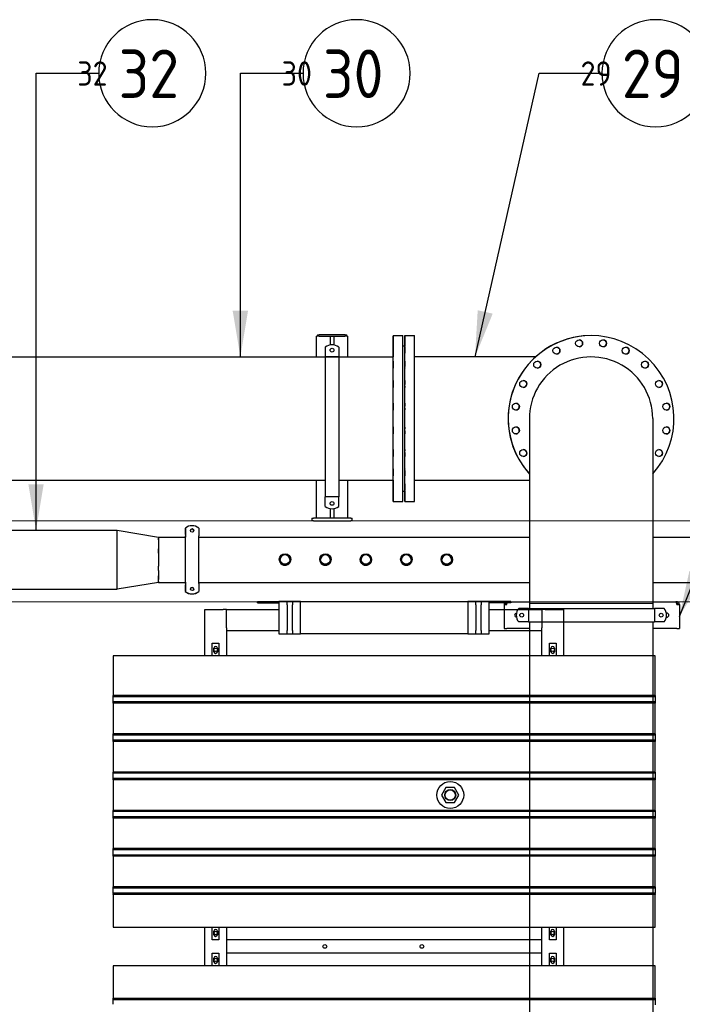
# Model space of a CAD drawing. Extents: x -89225 to 110569, y 13360 to 87647.
# Tile 375 of 478: x 47432 to 49889, y 82445 to 86097. Entities that reach past the tile are written whole.
import ezdxf

# ---------------------------------------------------------------- set-up
doc = ezdxf.new("R2010")
doc.units = 0
for name, color, linetype in [('Beluchtingstank', 253, 'Continuous'), ('Iv-Lines 035', 4, 'Continuous'), ('Iv-Lines 035 @ 100', 4, 'Continuous'), ('Iv-Lines 035 @ 50', 4, 'Continuous')]:
    doc.layers.add(name, color=color, linetype=linetype)
doc.styles.add('ISO', font='ISO.SHX')

# ---------------------------------------------------------------- blocks, each defined once
blk = doc.blocks.new('Leidingwerk beluchtingsinstallatie')
for p, q in [((1295854.3, -919387.4), (1295854.3, -919310.4)), ((1295864.3, -919310.4), (1295854.3, -919310.4)), ((1295857.3, -919305.4), (1295863.3, -919305.4)), ((1295857.3, -919305.4), (1295857.3, -919310.4)), ((1295960.3, -919305.4), (1295863.3, -919305.4)), ((1295864.3, -919310.4), (1295904.3, -919310.4)), ((1295904.3, -919310.4), (1295904.3, -919343)), ((1295904.3, -919310.4), (1295919.3, -919310.4)), ((1295919.3, -919310.4), (1295959.3, -919310.4)), ((1295919.3, -919343.1), (1295919.3, -919310.4)), ((1295969.3, -919310.4), (1295959.3, -919310.4)), ((1295960.3, -919305.4), (1295966.3, -919305.4)), ((1295966.3, -919310.4), (1295966.3, -919305.4)), ((1295969.3, -919310.4), (1295969.3, -919387.4)), ((1296138.2, -919308.5), (1296174.2, -919308.5)), ((1296181.2, -919308.5), (1296217.2, -919308.5)), ((1296872.2, -919308.5), (1296872.2, -919308.5)), ((1296872.2, -919308.5), (1296872.2, -919308.5)), ((1296174.2, -919346), (1296181.2, -919346)), ((1295886.5, -919351.1), (1295886.5, -919379.4)), ((1295886.5, -919379.4), (1295886.5, -919387.4)), ((1295936.5, -919351.2), (1295936.5, -919379.4)), ((1295936.5, -919379.4), (1295936.5, -919387.4)), ((1293711.3, -919387.4), (1296138.2, -919387.4)), ((1295886.5, -919387.4), (1295886.5, -919905.9)), ((1295936.5, -919387.4), (1295886.5, -919387.4)), ((1295936.5, -919387.4), (1295936.5, -919905.9)), ((1296666.5, -919387.4), (1296217.2, -919387.4)), ((1294646.7, -919844.6), (1295886.5, -919844.6)), ((1295854.3, -919985.4), (1295854.3, -919844.6)), ((1295936.5, -919844.6), (1296138.2, -919844.6)), ((1295969.3, -919844.6), (1295969.3, -919985.4)), ((1296217.2, -919844.6), (1296643.7, -919844.6)), ((1296174.2, -919886), (1296181.2, -919886)), ((1295936.5, -919905.9), (1295886.5, -919905.9)), ((1295886.5, -919913.9), (1295886.5, -919905.9)), ((1295886.5, -919942.1), (1295886.5, -919913.9)), ((1295936.5, -919913.9), (1295936.5, -919905.9)), ((1295936.5, -919942.1), (1295936.5, -919913.9)), ((1296138.2, -919923.5), (1296174.2, -919923.5)), ((1296181.2, -919923.5), (1296217.2, -919923.5)), ((1295904.3, -919950.2), (1295904.3, -919985.4)), ((1295919.3, -919985.4), (1295919.3, -919950.1)), ((1295836.8, -919985.4), (1295836.8, -919995.4)), ((1295836.8, -919985.4), (1295842.8, -919985.4)), ((1295842.8, -919995.4), (1295836.8, -919995.4)), ((1295980.8, -919985.4), (1295842.8, -919985.4)), ((1295842.8, -919995.4), (1295980.8, -919995.4)), ((1295980.8, -919985.4), (1295986.8, -919985.4)), ((1295986.8, -919995.4), (1295980.8, -919995.4)), ((1295986.8, -919995.4), (1295986.8, -919985.4)), ((1294646.7, -920030.4), (1295115.2, -920030.4)), ((1295115.2, -920030.4), (1295267.6, -920055.9)), ((1295367.6, -920022.3), (1295367.6, -920046.7)), ((1295367.6, -920046.8), (1295367.6, -920022.3)), ((1295367.6, -920022.3), (1295367.6, -920022.3)), ((1295417.6, -920022.3), (1295417.6, -920046.7)), ((1295267.6, -920055.9), (1295367.6, -920055.9)), ((1295417.6, -920055.9), (1296643.7, -920055.9)), ((1297100.9, -920055.9), (1299095.2, -920055.9)), ((1295716.1, -920138.1), (1295716, -920138.3)), ((1295716, -920138.3), (1295716, -920138.5)), ((1295758.4, -920139.3), (1295758.4, -920139.4)), ((1295758.4, -920139.4), (1295758.4, -920139.6)), ((1295866.1, -920138.1), (1295866, -920138.3)), ((1295866, -920138.3), (1295866, -920138.5)), ((1295908.4, -920139.3), (1295908.4, -920139.4)), ((1295908.4, -920139.4), (1295908.4, -920139.6)), ((1296016.1, -920138.1), (1296016, -920138.3)), ((1296016, -920138.3), (1296016, -920138.5)), ((1296058.4, -920139.3), (1296058.4, -920139.4)), ((1296058.4, -920139.4), (1296058.4, -920139.6)), ((1296166.1, -920138.1), (1296166, -920138.3)), ((1296166, -920138.3), (1296166, -920138.5)), ((1296208.4, -920139.3), (1296208.4, -920139.4)), ((1296208.4, -920139.4), (1296208.4, -920139.6)), ((1296316.1, -920138.1), (1296316, -920138.3)), ((1296316, -920138.3), (1296316, -920138.5)), ((1296358.4, -920139.3), (1296358.4, -920139.4)), ((1296358.4, -920139.4), (1296358.4, -920139.6)), ((1295267.6, -920224.2), (1295115.2, -920249.5)), ((1295267.6, -920224.2), (1295367.6, -920224.2)), ((1295417.6, -920224.2), (1296643.7, -920224.2)), ((1297100.9, -920224.2), (1299095.2, -920224.2)), ((1293959.2, -920249.5), (1295115.2, -920249.5)), ((1295367.6, -920257.8), (1295367.6, -920233.4)), ((1295367.6, -920233.4), (1295367.6, -920257.8)), ((1295367.6, -920257.8), (1295367.6, -920257.8)), ((1295417.6, -920233.4), (1295417.6, -920257.8)), ((1295417.6, -920257.8), (1295417.6, -920257.8)), ((1296563.1, -920295.4), (1296559.6, -920295.4)), ((1296559.6, -920300.4), (1296559.6, -920295.4)), ((1296563.1, -920295.4), (1296643.7, -920295.4)), ((1297100.9, -920295.4), (1297186.1, -920295.4)), ((1297189.6, -920295.4), (1297186.1, -920295.4)), ((1297189.6, -920300.4), (1297189.6, -920295.4)), ((1296549.6, -920305.4), (1296559.6, -920305.4)), ((1296549.6, -920305.4), (1296549.6, -920395.4)), ((1296559.6, -920300.4), (1296560.8, -920300.4)), ((1296632, -920320.4), (1296603.7, -920320.4)), ((1296640, -920320.4), (1296632, -920320.4)), ((1296640, -920320.4), (1296640, -920370.4)), ((1296640, -920320.4), (1297107, -920320.4)), ((1297100.9, -920301.8), (1296643.7, -920301.8)), ((1297100.9, -920301.8), (1296643.7, -920301.8)), ((1296643.7, -920301.8), (1296643.7, -920320.4)), ((1297100.9, -920301.8), (1297100.9, -920320.4)), ((1297107, -920320.4), (1297107, -920370.4)), ((1297115, -920320.4), (1297107, -920320.4)), ((1297143.2, -920320.4), (1297115, -920320.4)), ((1297189.6, -920300.4), (1297188.4, -920300.4)), ((1297189.6, -920305.4), (1297199.6, -920305.4)), ((1297199.6, -920305.4), (1297199.6, -920395.4)), ((1296632, -920370.4), (1296603.7, -920370.4)), ((1296640, -920370.4), (1296632, -920370.4)), ((1296640, -920370.4), (1297107, -920370.4)), ((1296643.7, -920370.4), (1296643.7, -926301.8)), ((1297100.9, -920370.4), (1297100.9, -926301.8)), ((1297115, -920370.4), (1297107, -920370.4)), ((1297143.2, -920370.4), (1297115, -920370.4)), ((1297151.3, -920337.9), (1297153.1, -920337.9)), ((1297153.1, -920352.9), (1297151.3, -920352.9)), ((1296549.6, -920395.4), (1296559.6, -920395.4)), ((1296643.7, -920395.4), (1296559.6, -920395.4)), ((1297189.6, -920395.4), (1297100.9, -920395.4)), ((1297189.6, -920395.4), (1297199.6, -920395.4))]:
    blk.add_line(p, q)
for centre, radius in [((1296828, -919337), 13), ((1296916.4, -919337), 13), ((1295911.5, -919362.4), 7), ((1296743.9, -919364.3), 13), ((1297000.4, -919364.3), 13), ((1296672.4, -919416.2), 13), ((1297071.9, -919416.2), 13), ((1296620.5, -919487.7), 13), ((1297123.9, -919487.7), 13), ((1296593.2, -919571.8), 13), ((1297151.2, -919571.8), 13), ((1296593.2, -919660.2), 13), ((1297151.2, -919660.2), 13), ((1296620.5, -919744.2), 13), ((1297123.9, -919744.2), 13), ((1295911.5, -919930.9), 7), ((1296615, -920345.4), 7), ((1297132, -920345.4), 7)]:
    blk.add_circle(centre, radius)
for centre, radius, start, end in [((1296872.2, -919616), 307.5, 90, 222.0032), ((1296872.2, -919616), 307.5, 318.0475, 222.0013), ((1296872.2, -919616), 307.5, 90, 222.0055), ((1296872.2, -919616), 307.5, 89.9998, 222.0036), ((1295911.5, -919382.4), 40, 51.3131, 128.6775), ((1296828, -919337), 13, 270.0152, 89.9848), ((1296828, -919337), 13, 270.0332, 89.9668), ((1296828, -919337), 13, 270.0181, 89.9819), ((1296916.4, -919337), 13, 270.0152, 89.9848), ((1296916.4, -919337), 13, 270.0332, 89.9668), ((1296916.4, -919337), 13, 270.0181, 89.9819), ((1296743.9, -919364.3), 13, 270.0152, 89.9848), ((1296743.9, -919364.3), 13, 270.0332, 89.9668), ((1296743.9, -919364.3), 13, 270.0181, 89.9819), ((1297000.4, -919364.3), 13, 270.0152, 89.9848), ((1297000.4, -919364.3), 13, 270.0332, 89.9668), ((1297000.4, -919364.3), 13, 270.0181, 89.9819), ((1296872.2, -919616.1), 228.6, 0.0914, 180.3933), ((1296672.4, -919416.2), 13, 270.0152, 89.9848), ((1296672.4, -919416.2), 13, 270.0332, 89.9668), ((1296672.4, -919416.2), 13, 270.0181, 89.9819), ((1297071.9, -919416.2), 13, 270.0152, 89.9848), ((1297071.9, -919416.2), 13, 270.0332, 89.9668), ((1297071.9, -919416.2), 13, 270.0181, 89.9819), ((1296620.5, -919487.7), 13, 270.0152, 89.9848), ((1296620.4, -919487.7), 13, 270.0332, 89.9668), ((1296620.5, -919487.7), 13, 270.0181, 89.9819), ((1297123.9, -919487.7), 13, 270.0152, 89.9848), ((1297123.9, -919487.7), 13, 270.0332, 89.9668), ((1297123.9, -919487.7), 13, 270.0181, 89.9819), ((1296593.1, -919571.8), 13, 270.0152, 89.9848), ((1296593.1, -919571.8), 13, 270.0332, 89.9668), ((1296593.1, -919571.8), 13, 270.0181, 89.9819), ((1297151.2, -919571.8), 13, 270.0152, 89.9848), ((1297151.2, -919571.8), 13, 270.0332, 89.9668), ((1297151.2, -919571.8), 13, 270.0181, 89.9819), ((1296593.1, -919660.2), 13, 270.0152, 89.9848), ((1296593.1, -919660.2), 13, 270.0332, 89.9668), ((1296593.1, -919660.2), 13, 270.0181, 89.9819), ((1297151.2, -919660.2), 13, 270.0152, 89.9848), ((1297151.2, -919660.2), 13, 270.0332, 89.9668), ((1297151.2, -919660.2), 13, 270.0181, 89.9819), ((1296620.5, -919744.2), 13, 270.0152, 89.9848), ((1296620.4, -919744.2), 13, 270.0332, 89.9668), ((1296620.5, -919744.2), 13, 270.0181, 89.9819), ((1297123.9, -919744.2), 13, 270.0152, 89.9848), ((1297123.9, -919744.2), 13, 270.0332, 89.9668), ((1297123.9, -919744.2), 13, 270.0181, 89.9819), ((1295911.5, -919910.9), 40, 231.3178, 308.6822), ((1296635, -920345.4), 40, 141.3178, 218.6822), ((1297112, -920345.4), 40, 321.3178, 38.6822), ((1296596.1, -920345.4), 7.5, 93.2371, 266.7629), ((1297153.1, -920345.4), 7.5, 270, 90)]:
    blk.add_arc(centre, radius, start, end)
for centre, major_axis, ratio, start_param, end_param in [((1296138.2, -919616), (0, -307.5), 0.000191, 5.55055, 10.157413), ((1296174.2, -919616), (0, -307.5), 0.000191, 0.000009, 3.141602), ((1296181.2, -919616), (0, -307.5), 0.000191, 5.784159, 9.923805), ((1296217.2, -919616), (0, -307.5), 0.000191, 0, 3.141593), ((1296181.2, -919337), (0, 13), 0.000191, 3.945361, 8.621004), ((1296181.2, -919337), (0, -13), 0.000191, 0.114776, 5.85425), ((1296181.2, -919616), (0, -270), 0.000191, 6.283185, 9.424778), ((1296181.2, -919364.3), (0, -13), 0.000191, 6.083802, 11.823276), ((1296181.2, -919416.2), (0, -13), 0.000191, 5.769643, 11.509117), ((1296181.2, -919487.7), (0, -13), 0.000191, 5.455483, 11.194958), ((1296181.2, -919571.8), (0, -13), 0.000191, 5.141324, 10.880798), ((1296181.2, -919660.2), (0, -13), 0.000191, 4.827165, 10.566639), ((1296181.2, -919744.2), (0, -13), 0.000191, 4.513006, 10.25248), ((1296181.2, -919815.7), (0, -13), 0.000191, 4.198845, 9.938318), ((1296181.2, -919867.7), (0, -13), 0.000191, 3.884684, 9.624157), ((1296181.2, -919895), (0, -13), 0.000191, 3.570523, 9.309997), ((1296181.2, -919895), (0, -13), 0.000191, 3.945361, 8.621004), ((1295115.2, -920139.9), (0, -109.5), 0.000191, 0.006997, 3.141593), ((1295392.6, -920053.5), (40, -1.1), 0.999976, 0.922953, 2.273216), ((1295392.6, -920031.6), (6, -0.15), 0.999976, 0, 3.13576), ((1295267.6, -920140.1), (0, 84.1), 0.000191, 5.790508, 6.004458), ((1295367.6, -920046.7), (0, -5), 0.000191, 4.719386, 6.157022), ((1295367.6, -920046.7), (0, -10), 0.000191, 4.719386, 6.157022), ((1295367.6, -920140.1), (0, 89.2), 0.000191, 3.281749, 6.157022), ((1295367.6, -920140.1), (0, -84.2), 0.000191, 0.140157, 3.015429), ((1295417.6, -920046.7), (0, -5), 0.000191, 4.719386, 6.157022), ((1295417.6, -920140.1), (0, 89.2), 0.000191, 3.281749, 6.157022), ((1295267.6, -920140.1), (0, 84.1), 0.000191, 5.00511, 5.21906), ((1295737.2, -920138.9), (-21.2, 0.6), 0.999976, 0, 3.141593), ((1295737.2, -920139), (-21.2, 0.6), 0.999976, 0, 3.141593), ((1295737.2, -920138.9), (-21.2, 0.6), 0.999976, 6.273344, 9.43462), ((1295737.2, -920139), (18, -0.5), 0.999976, 0.009722, 3.131871), ((1295887.2, -920138.9), (-21.2, 0.6), 0.999976, 0, 3.141593), ((1295887.2, -920139), (-21.2, 0.6), 0.999976, 0, 3.141593), ((1295887.2, -920138.9), (-21.2, 0.6), 0.999976, 6.273344, 9.43462), ((1295887.2, -920139), (18, -0.5), 0.999976, 0.009722, 3.131871), ((1296037.2, -920139), (-21.2, 0.6), 0.999976, 0, 3.141593), ((1296037.2, -920138.9), (-21.2, 0.6), 0.999976, 6.273344, 9.43462), ((1296037.2, -920138.9), (-21.2, 0.6), 0.999976, 0, 3.141593), ((1296037.2, -920139), (18, -0.5), 0.999976, 0.009722, 3.131871), ((1296187.2, -920138.9), (-21.2, 0.6), 0.999976, 0, 3.141593), ((1296187.2, -920139), (-21.2, 0.6), 0.999976, 0, 3.141593), ((1296187.2, -920138.9), (-21.2, 0.6), 0.999976, 6.273344, 9.43462), ((1296187.2, -920139), (18, -0.5), 0.999976, 0.009722, 3.131871), ((1296337.2, -920138.9), (-21.2, 0.6), 0.999976, 0, 3.141593), ((1296337.2, -920139), (-21.2, 0.6), 0.999976, 0, 3.141593), ((1296337.2, -920138.9), (-21.2, 0.6), 0.999976, 6.273344, 9.43462), ((1296337.2, -920139), (18, -0.5), 0.999976, 0.009722, 3.131871), ((1295267.6, -920140.1), (0, 84.1), 0.000191, 4.219711, 4.433661), ((1295267.6, -920140.1), (0, -84.1), 0.000191, 0.000023, 0.792395), ((1295367.6, -920233.3), (0, 10), 0.000191, 0.140157, 1.577793), ((1295115.2, -920139.9), (0, -109.5), 0.000191, 0, 0.000023), ((1295367.6, -920233.3), (0, 5), 0.000191, 0.140157, 1.577793), ((1295392.6, -920226.6), (-40, 1.1), 0.999976, 0.922953, 2.273216), ((1295392.6, -920226.5), (-40, 1.1), 0.999976, 0.922953, 2.273216), ((1295392.6, -920248.6), (6, -0.15), 0.999976, 0, 3.13576), ((1295417.6, -920233.3), (0, 5), 0.000191, 0.140157, 1.577793)]:
    blk.add_ellipse(centre, major_axis=major_axis, ratio=ratio, start_param=start_param, end_param=end_param)
for centre, major_axis, ratio in [((1296138.2, -919337), (0, -13), 0.000191), ((1296138.2, -919337), (0, -13), 0.000191), ((1296138.2, -919364.3), (0, -13), 0.000191), ((1296138.2, -919364.3), (0, -13), 0.000191), ((1296138.2, -919416.2), (0, -13), 0.000191), ((1296138.2, -919487.7), (0, -13), 0.000191), ((1296138.2, -919571.8), (0, -13), 0.000191), ((1296138.2, -919660.2), (0, -13), 0.000191), ((1296138.2, -919744.2), (0, -13), 0.000191), ((1296138.2, -919815.7), (0, -13), 0.000191), ((1296138.2, -919867.7), (0, -13), 0.000191), ((1296138.2, -919867.7), (0, -13), 0.000191), ((1296138.2, -919895), (0, -13), 0.000191), ((1296138.2, -919895), (0, -13), 0.000191), ((1295392.6, -920031.5), (-6, 0), 0.999976), ((1295737.2, -920138.7), (-21.2, 0.6), 0.999976), ((1295737.2, -920138.7), (-18, 0.5), 0.999976), ((1295887.2, -920138.7), (-21.2, 0.6), 0.999976), ((1295887.2, -920138.7), (-18, 0.5), 0.999976), ((1296037.2, -920138.7), (-21.2, 0.6), 0.999976), ((1296037.2, -920138.7), (-18, 0.5), 0.999976), ((1296187.2, -920138.7), (-21.2, 0.6), 0.999976), ((1296187.2, -920138.7), (-18, 0.5), 0.999976), ((1296337.2, -920138.7), (-21.2, 0.6), 0.999976), ((1296337.2, -920138.7), (-18, 0.5), 0.999976), ((1295392.6, -920248.5), (-6, 0), 0.999976)]:
    blk.add_ellipse(centre, major_axis=major_axis, ratio=ratio)
for points, knots in [([(1296643.6, -919617.6), (1296643.6, -919617.8), (1296643.6, -919618.7), (1296643.6, -919621.3), (1296643.6, -919623.4), (1296643.6, -919628.8), (1296643.6, -919632.1), (1296643.6, -919639.9), (1296643.6, -919644.3), (1296643.6, -919654.3), (1296643.6, -919659.7), (1296643.6, -919672.4), (1296643.6, -919679.7), (1296643.6, -919695.7), (1296643.6, -919704.4), (1296643.6, -919722.9), (1296643.6, -919732.8), (1296643.6, -919753.7), (1296643.6, -919764.6), (1296643.7, -919787.5), (1296643.7, -919799.5), (1296643.7, -919824.6), (1296643.7, -919837.7), (1296643.7, -919865), (1296643.7, -919879.1), (1296643.7, -919907.9), (1296643.7, -919922.7), (1296643.7, -919952.9), (1296643.7, -919968.4), (1296643.7, -920000.2), (1296643.7, -920016.6), (1296643.7, -920049.8), (1296643.7, -920066.7), (1296643.7, -920100.8), (1296643.7, -920117.9), (1296643.7, -920148.8), (1296643.7, -920162.4), (1296643.7, -920190), (1296643.7, -920203.9), (1296643.7, -920231.8), (1296643.7, -920245.8), (1296643.7, -920273.8), (1296643.7, -920287.8), (1296643.7, -920301.8)], [1.616078, 1.616078, 1.616078, 1.616078, 1.670358, 1.670358, 1.740861, 1.740861, 1.812084, 1.812084, 1.883291, 1.883291, 1.953765, 1.953765, 2.031818, 2.031818, 2.110847, 2.110847, 2.189874, 2.189874, 2.267924, 2.267924, 2.345977, 2.345977, 2.425004, 2.425004, 2.504032, 2.504032, 2.582083, 2.582083, 2.660136, 2.660136, 2.739163, 2.739163, 2.81819, 2.81819, 2.896242, 2.896242, 2.957348, 2.957348, 3.018918, 3.018918, 3.080487, 3.080487, 3.141593, 3.141593, 3.141593, 3.141593]), ([(1297100.8, -919615.7), (1297100.8, -919619.1), (1297100.8, -919624.7), (1297100.8, -919639.5), (1297100.8, -919644.4), (1297100.8, -919655.6), (1297100.8, -919661.9), (1297100.8, -919675.8), (1297100.8, -919683.5), (1297100.8, -919699.9), (1297100.8, -919708.7), (1297100.8, -919727.4), (1297100.8, -919737.4), (1297100.8, -919758.6), (1297100.8, -919769.8), (1297100.9, -919793.3), (1297100.9, -919805.7), (1297100.9, -919831.1), (1297100.9, -919844.3), (1297100.9, -919871.5), (1297100.9, -919885.6), (1297100.9, -919914.7), (1297100.9, -919929.7), (1297100.9, -919960.6), (1297100.9, -919976.4), (1297100.9, -920008.5), (1297100.9, -920024.7), (1297100.9, -920057.7), (1297100.9, -920074.5), (1297100.9, -920108.7), (1297100.9, -920126.1), (1297100.9, -920161.2), (1297100.9, -920179), (1297100.9, -920214.5), (1297100.9, -920232.2), (1297100.9, -920267.2), (1297100.9, -920284.5), (1297100.9, -920301.8)], [1.615951, 1.615951, 1.615951, 1.615951, 1.809397, 1.809397, 1.887447, 1.887447, 1.96647, 1.96647, 2.045498, 2.045498, 2.123556, 2.123556, 2.201608, 2.201608, 2.280634, 2.280634, 2.359662, 2.359662, 2.437716, 2.437716, 2.515768, 2.515768, 2.594795, 2.594795, 2.673822, 2.673822, 2.751875, 2.751875, 2.829927, 2.829927, 2.908954, 2.908954, 2.987982, 2.987982, 3.066034, 3.066034, 3.141593, 3.141593, 3.141593, 3.141593]), ([(1295115.2, -920139.1), (1295115.2, -920126.6), (1295115.2, -920114), (1295115.2, -920102.2), (1295115.2, -920093.6), (1295115.2, -920085.3), (1295115.2, -920077.8), (1295115.2, -920072.1), (1295115.2, -920066.8), (1295115.2, -920061.9), (1295115.2, -920054.6), (1295115.2, -920048.4), (1295115.2, -920043.5), (1295115.2, -920038.7), (1295115.2, -920035.1), (1295115.2, -920032.9), (1295115.2, -920031.2), (1295115.2, -920030.3), (1295115.2, -920030.4), (1295115.2, -920030.4), (1295115.2, -920031.4), (1295115.2, -920033.1)], [-34.512893, -34.512893, -34.512893, -34.512893, -30.739256, -30.739256, -30.739256, -27.970219, -27.970219, -27.970219, -25.890615, -25.890615, -25.890615, -22.77179, -22.77179, -22.77179, -19.693565, -19.693565, -19.693565, -17.256447, -17.256447, -17.256447, -14.855495, -14.855495, -14.855495, -14.855495]), ([(1295267.6, -920055.9), (1295267.6, -920055.9), (1295267.6, -920057.9), (1295267.6, -920061.7), (1295267.6, -920064.5), (1295267.6, -920068.1), (1295267.6, -920072.5), (1295267.6, -920074.8), (1295267.6, -920077.4), (1295267.6, -920080.2), (1295267.6, -920086.8), (1295267.6, -920094.5), (1295267.6, -920103), (1295267.6, -920112), (1295267.6, -920121.9), (1295267.6, -920132), (1295267.6, -920134.5), (1295267.6, -920137), (1295267.6, -920139.5)], [-13.19583, -13.19583, -13.19583, -13.19583, -10.04405, -10.04405, -10.04405, -7.811643, -7.811643, -7.811643, -6.622955, -6.622955, -6.622955, -3.786299, -3.786299, -3.786299, -0.756669, -0.756669, -0.756669, -0.000001, -0.000001, -0.000001, -0.000001]), ([(1295115.2, -920170), (1295115.2, -920163.8), (1295115.2, -920157.5), (1295115.2, -920151.1), (1295115.2, -920147.1), (1295115.2, -920143.1), (1295115.2, -920139.1)], [-3.133194, -3.133194, -3.133194, -3.133194, -1.197554, -1.197554, -1.197554, -0.000001, -0.000001, -0.000001, -0.000001]), ([(1295267.6, -920179.9), (1295267.6, -920184.8), (1295267.6, -920189.4), (1295267.6, -920193.7), (1295267.6, -920195.6), (1295267.6, -920197.4), (1295267.6, -920199.2), (1295267.6, -920204.9), (1295267.6, -920209.8), (1295267.6, -920213.7)], [-22.300285, -22.300285, -22.300285, -22.300285, -20.626758, -20.626758, -20.626758, -19.887131, -19.887131, -19.887131, -17.473709, -17.473709, -17.473709, -17.473709]), ([(1295115.2, -920235.7), (1295115.2, -920234.4), (1295115.2, -920233.1), (1295115.2, -920231.7), (1295115.2, -920227.4), (1295115.2, -920222.4), (1295115.2, -920216.8), (1295115.2, -920209.4), (1295115.2, -920200.9), (1295115.2, -920191.7)], [-11.76426, -11.76426, -11.76426, -11.76426, -10.986652, -10.986652, -10.986652, -8.622278, -8.622278, -8.622278, -5.480646, -5.480646, -5.480646, -5.480646]), ([(1295267.6, -920220.6), (1295267.6, -920221.4), (1295267.6, -920222), (1295267.6, -920222.5), (1295267.6, -920223.6), (1295267.6, -920224.2), (1295267.6, -920224.2), (1295267.6, -920224.2), (1295267.6, -920224.2), (1295267.6, -920224.2)], [-15.668636, -15.668636, -15.668636, -15.668636, -14.930308, -14.930308, -14.930308, -13.255044, -13.255044, -13.255044, -13.196367, -13.196367, -13.196367, -13.196367]), ([(1295115.2, -920249.5), (1295115.2, -920249.5), (1295115.2, -920249.5), (1295115.2, -920249.4), (1295115.2, -920249.4), (1295115.2, -920247.8), (1295115.2, -920244.8)], [-17.333089, -17.333089, -17.333089, -17.333089, -17.256446, -17.256446, -17.256446, -14.114244, -14.114244, -14.114244, -14.114244]), ([(1296559.6, -920295.4), (1296557.4, -920295.4), (1296553.6, -920296.7), (1296550.3, -920300.9), (1296549.6, -920303.9), (1296549.6, -920305.4)], [0, 0, 0, 0, 0.673198, 1.121997, 1.570796, 1.570796, 1.570796, 1.570796]), ([(1296559.6, -920305.4), (1296559.9, -920303.9), (1296560.6, -920300.9), (1296561.8, -920296.7), (1296562.6, -920295.4), (1296563.1, -920295.4)], [0, 0, 0, 0, 0.448799, 0.897598, 1.570796, 1.570796, 1.570796, 1.570796]), ([(1297186.1, -920295.4), (1297186.4, -920295.4), (1297187.1, -920296), (1297188.3, -920299.4), (1297189.1, -920303.1), (1297189.6, -920305.4)], [0, 0, 0, 0, 0.448799, 0.897598, 1.570796, 1.570796, 1.570796, 1.570796]), ([(1297199.6, -920305.4), (1297199.6, -920303.9), (1297198.9, -920300.9), (1297195.6, -920296.7), (1297191.8, -920295.4), (1297189.6, -920295.4)], [0, 0, 0, 0, 0.448799, 0.897598, 1.570796, 1.570796, 1.570796, 1.570796]), ([(1296554.6, -920305.4), (1296554.6, -920304.9), (1296554.7, -920304.5), (1296554.9, -920303.7), (1296555, -920303.3), (1296555.4, -920302.6), (1296555.6, -920302.4), (1296555.8, -920302.1), (1296556, -920301.9), (1296556.5, -920301.4), (1296557.1, -920301), (1296558.3, -920300.5), (1296558.9, -920300.4), (1296559.6, -920300.4)], [-0.8631097, -0.8631097, -0.8631097, -0.8631097, -0.7216805, -0.7216805, -0.5802285, -0.5802285, -0.4859162, -0.4859162, -0.4320536, -0.4320536, -0.2160503, -0.2160503, 0, 0, 0, 0]), ([(1297194.6, -920305.4), (1297194.6, -920304.9), (1297194.5, -920304.5), (1297194.3, -920303.7), (1297194.2, -920303.3), (1297193.8, -920302.6), (1297193.7, -920302.4), (1297193.4, -920302.1), (1297193.3, -920301.9), (1297192.7, -920301.4), (1297192.1, -920301), (1297190.9, -920300.5), (1297190.3, -920300.4), (1297189.6, -920300.4)], [0, 0, 0, 0, 0.1414298, 0.1414298, 0.2828823, 0.2828823, 0.3771951, 0.3771951, 0.4310579, 0.4310579, 0.6470621, 0.6470621, 0.8631133, 0.8631133, 0.8631133, 0.8631133])]:
    blk.add_open_spline(points, degree=3, knots=knots)
blk.add_open_spline([(1295267.6, -920139.5), (1295267.6, -920147.5), (1295267.6, -920155.5), (1295267.6, -920163.2)], degree=3)
blk = doc.blocks.new('Beluchtingselementen Bosman')
for p, q in [((1287629.4, -854324.5), (1287629.4, -854152.8)), ((1287629.4, -854152.8), (1287697.4, -854152.8)), ((1287709.4, -854152.8), (1287697.4, -854152.8)), ((1287709.4, -854152.8), (1287904.4, -854152.8)), ((1287709.4, -854220.8), (1287709.4, -854152.8)), ((1287824.4, -854122.8), (1287904.4, -854122.8)), ((1287824.4, -854128.8), (1287824.4, -854122.8)), ((1287824.4, -854128.8), (1287904.4, -854128.8)), ((1287934.4, -854122.8), (1287904.4, -854122.8)), ((1287904.4, -854122.8), (1287904.4, -854242.8)), ((1287934.4, -854128.2), (1287934.4, -854122.8)), ((1287954.4, -854122.8), (1287934.4, -854122.8)), ((1287934.4, -854135.2), (1287934.4, -854128.2)), ((1287934.4, -854135.2), (1287934.4, -854230.4)), ((1287984.4, -854122.8), (1287954.4, -854122.8)), ((1287954.4, -854122.8), (1287954.4, -854128.2)), ((1287954.4, -854128.2), (1287954.4, -854135.2)), ((1287954.4, -854230.4), (1287954.4, -854135.2)), ((1287984.4, -854122.8), (1288604.4, -854122.8)), ((1287984.4, -854242.8), (1287984.4, -854122.8)), ((1288634.4, -854122.8), (1288604.4, -854122.8)), ((1288604.4, -854122.8), (1288604.4, -854242.8)), ((1288654.4, -854122.8), (1288634.4, -854122.8)), ((1288634.4, -854128.2), (1288634.4, -854122.8)), ((1288634.4, -854135.2), (1288634.4, -854128.2)), ((1288634.4, -854135.2), (1288634.4, -854230.4)), ((1288684.4, -854122.8), (1288654.4, -854122.8)), ((1288654.4, -854122.8), (1288654.4, -854128.2)), ((1288654.4, -854128.2), (1288654.4, -854135.2)), ((1288654.4, -854230.4), (1288654.4, -854135.2)), ((1288684.4, -854242.8), (1288684.4, -854122.8)), ((1288764.4, -854122.8), (1288684.4, -854122.8)), ((1288764.4, -854128.8), (1288684.4, -854128.8)), ((1288684.4, -854152.8), (1288879.4, -854152.8)), ((1288764.4, -854122.8), (1288764.4, -854128.8)), ((1288891.4, -854152.8), (1288879.4, -854152.8)), ((1288879.4, -854152.8), (1288879.4, -854220.8)), ((1288891.4, -854152.8), (1288959.4, -854152.8)), ((1288959.4, -854152.8), (1288959.4, -854324.5)), ((1287709.4, -854220.8), (1287709.4, -854232.8)), ((1287934.4, -854237.4), (1287934.4, -854230.4)), ((1287954.4, -854230.4), (1287954.4, -854237.4)), ((1288634.4, -854237.4), (1288634.4, -854230.4)), ((1288654.4, -854230.4), (1288654.4, -854237.4)), ((1288879.4, -854232.8), (1288879.4, -854220.8)), ((1287709.4, -854232.8), (1287709.4, -854324.5)), ((1287904.4, -854232.8), (1287709.4, -854232.8)), ((1287904.4, -854242.8), (1287934.4, -854242.8)), ((1287934.4, -854242.8), (1287934.4, -854237.4)), ((1287934.4, -854242.8), (1287954.4, -854242.8)), ((1287954.4, -854237.4), (1287954.4, -854242.8)), ((1287954.4, -854242.8), (1287984.4, -854242.8)), ((1288604.4, -854242.8), (1287984.4, -854242.8)), ((1288604.4, -854242.8), (1288634.4, -854242.8)), ((1288634.4, -854242.8), (1288634.4, -854237.4)), ((1288634.4, -854242.8), (1288654.4, -854242.8)), ((1288654.4, -854237.4), (1288654.4, -854242.8)), ((1288654.4, -854242.8), (1288684.4, -854242.8)), ((1288879.4, -854232.8), (1288684.4, -854232.8)), ((1288879.4, -854324.5), (1288879.4, -854232.8)), ((1287656.9, -854324.5), (1287656.9, -854277.9)), ((1287656.9, -854277.9), (1287681.9, -854277.9)), ((1287662.9, -854309.5), (1287662.9, -854296.5)), ((1287675.9, -854296.5), (1287675.9, -854309.5)), ((1287681.9, -854277.9), (1287681.9, -854324.5)), ((1288906.9, -854324.5), (1288906.9, -854277.9)), ((1288906.9, -854277.9), (1288931.9, -854277.9)), ((1288912.9, -854309.5), (1288912.9, -854296.5)), ((1288925.9, -854296.5), (1288925.9, -854309.5)), ((1288931.9, -854277.9), (1288931.9, -854324.5)), ((1289299.4, -854324.5), (1287289.4, -854324.5)), ((1287289.4, -854324.5), (1287289.4, -854472)), ((1289299.4, -854472), (1289299.4, -854324.5)), ((1287289.4, -854472.7), (1287289.4, -854472)), ((1289299.4, -854472), (1287289.4, -854472)), ((1287289.4, -854475.5), (1287289.4, -854472.7)), ((1289299.4, -854472.7), (1287289.4, -854472.7)), ((1287289.4, -854475.5), (1287289.4, -854476.7)), ((1287289.4, -854478.3), (1287289.4, -854476.7)), ((1289299.4, -854476.7), (1287289.4, -854476.7)), ((1287289.4, -854494.3), (1287289.4, -854478.3)), ((1289299.4, -854472), (1289299.4, -854472.7)), ((1289299.4, -854472.7), (1289299.4, -854475.5)), ((1289299.4, -854476.7), (1289299.4, -854475.5)), ((1289299.4, -854476.7), (1289299.4, -854478.3)), ((1289299.4, -854478.3), (1289299.4, -854494.3)), ((1287289.4, -854495.8), (1287289.4, -854494.3)), ((1287289.4, -854495.8), (1287289.4, -854497.1)), ((1289299.4, -854495.8), (1287289.4, -854495.8)), ((1287289.4, -854499.9), (1287289.4, -854497.1)), ((1287289.4, -854500.6), (1287289.4, -854499.9)), ((1289299.4, -854499.9), (1287289.4, -854499.9)), ((1287289.4, -854500.6), (1287289.4, -854614)), ((1289299.4, -854500.6), (1287289.4, -854500.6)), ((1289299.4, -854494.3), (1289299.4, -854495.8)), ((1289299.4, -854497.1), (1289299.4, -854495.8)), ((1289299.4, -854497.1), (1289299.4, -854499.9)), ((1289299.4, -854499.9), (1289299.4, -854500.6)), ((1289299.4, -854614), (1289299.4, -854500.6)), ((1287289.4, -854614.7), (1287289.4, -854614)), ((1289299.4, -854614), (1287289.4, -854614)), ((1287289.4, -854617.5), (1287289.4, -854614.7)), ((1289299.4, -854614.7), (1287289.4, -854614.7)), ((1287289.4, -854617.5), (1287289.4, -854618.7)), ((1287289.4, -854620.3), (1287289.4, -854618.7)), ((1289299.4, -854618.7), (1287289.4, -854618.7)), ((1287289.4, -854636.3), (1287289.4, -854620.3)), ((1289299.4, -854614), (1289299.4, -854614.7)), ((1289299.4, -854614.7), (1289299.4, -854617.5)), ((1289299.4, -854618.7), (1289299.4, -854617.5)), ((1289299.4, -854618.7), (1289299.4, -854620.3)), ((1289299.4, -854620.3), (1289299.4, -854636.3)), ((1287289.4, -854637.8), (1287289.4, -854636.3)), ((1287289.4, -854637.8), (1287289.4, -854639.1)), ((1289299.4, -854637.8), (1287289.4, -854637.8)), ((1287289.4, -854641.9), (1287289.4, -854639.1)), ((1287289.4, -854642.6), (1287289.4, -854641.9)), ((1289299.4, -854641.9), (1287289.4, -854641.9)), ((1287289.4, -854642.6), (1287289.4, -854756)), ((1289299.4, -854642.6), (1287289.4, -854642.6)), ((1289299.4, -854636.3), (1289299.4, -854637.8)), ((1289299.4, -854639.1), (1289299.4, -854637.8)), ((1289299.4, -854639.1), (1289299.4, -854641.9)), ((1289299.4, -854641.9), (1289299.4, -854642.6)), ((1289299.4, -854756), (1289299.4, -854642.6)), ((1287289.4, -854756.7), (1287289.4, -854756)), ((1289299.4, -854756), (1287289.4, -854756)), ((1287289.4, -854759.5), (1287289.4, -854756.7)), ((1289299.4, -854756.7), (1287289.4, -854756.7)), ((1287289.4, -854759.5), (1287289.4, -854760.7)), ((1287289.4, -854762.3), (1287289.4, -854760.7)), ((1289299.4, -854760.7), (1287289.4, -854760.7)), ((1287289.4, -854778.3), (1287289.4, -854762.3)), ((1287289.4, -854779.8), (1287289.4, -854778.3)), ((1289299.4, -854756), (1289299.4, -854756.7)), ((1289299.4, -854756.7), (1289299.4, -854759.5)), ((1289299.4, -854760.7), (1289299.4, -854759.5)), ((1289299.4, -854760.7), (1289299.4, -854762.3)), ((1289299.4, -854762.3), (1289299.4, -854778.3)), ((1289299.4, -854778.3), (1289299.4, -854779.8)), ((1287289.4, -854779.8), (1287289.4, -854781.1)), ((1289299.4, -854779.8), (1287289.4, -854779.8)), ((1287289.4, -854783.9), (1287289.4, -854781.1)), ((1287289.4, -854784.6), (1287289.4, -854783.9)), ((1289299.4, -854783.9), (1287289.4, -854783.9)), ((1287289.4, -854784.6), (1287289.4, -854898)), ((1289299.4, -854784.6), (1287289.4, -854784.6)), ((1288523.4, -854813.8), (1288507.6, -854841.4)), ((1288555.2, -854813.7), (1288523.4, -854813.8)), ((1288571.2, -854841.2), (1288555.2, -854813.7)), ((1289299.4, -854781.1), (1289299.4, -854779.8)), ((1289299.4, -854781.1), (1289299.4, -854783.9)), ((1289299.4, -854783.9), (1289299.4, -854784.6)), ((1289299.4, -854898), (1289299.4, -854784.6)), ((1288507.6, -854841.4), (1288523.6, -854868.9)), ((1288555.4, -854868.8), (1288571.2, -854841.2)), ((1288523.6, -854868.9), (1288555.4, -854868.8)), ((1287289.4, -854898.7), (1287289.4, -854898)), ((1289299.4, -854898), (1287289.4, -854898)), ((1287289.4, -854901.5), (1287289.4, -854898.7)), ((1289299.4, -854898.7), (1287289.4, -854898.7)), ((1287289.4, -854901.5), (1287289.4, -854902.7)), ((1287289.4, -854904.3), (1287289.4, -854902.7)), ((1289299.4, -854902.7), (1287289.4, -854902.7)), ((1287289.4, -854920.3), (1287289.4, -854904.3)), ((1287289.4, -854921.8), (1287289.4, -854920.3)), ((1287289.4, -854921.8), (1287289.4, -854923.1)), ((1289299.4, -854921.8), (1287289.4, -854921.8)), ((1287289.4, -854925.9), (1287289.4, -854923.1)), ((1289299.4, -854898), (1289299.4, -854898.7)), ((1289299.4, -854898.7), (1289299.4, -854901.5)), ((1289299.4, -854902.7), (1289299.4, -854901.5)), ((1289299.4, -854902.7), (1289299.4, -854904.3)), ((1289299.4, -854904.3), (1289299.4, -854920.3)), ((1289299.4, -854920.3), (1289299.4, -854921.8)), ((1289299.4, -854923.1), (1289299.4, -854921.8)), ((1289299.4, -854923.1), (1289299.4, -854925.9)), ((1287289.4, -854926.6), (1287289.4, -854925.9)), ((1289299.4, -854925.9), (1287289.4, -854925.9)), ((1287289.4, -854926.6), (1287289.4, -855040)), ((1289299.4, -854926.6), (1287289.4, -854926.6)), ((1289299.4, -854925.9), (1289299.4, -854926.6)), ((1289299.4, -855040), (1289299.4, -854926.6)), ((1287289.4, -855040.7), (1287289.4, -855040)), ((1289299.4, -855040), (1287289.4, -855040)), ((1287289.4, -855043.5), (1287289.4, -855040.7)), ((1289299.4, -855040.7), (1287289.4, -855040.7)), ((1287289.4, -855043.5), (1287289.4, -855044.7)), ((1287289.4, -855046.3), (1287289.4, -855044.7)), ((1289299.4, -855044.7), (1287289.4, -855044.7)), ((1287289.4, -855062.3), (1287289.4, -855046.3)), ((1287289.4, -855063.8), (1287289.4, -855062.3)), ((1287289.4, -855063.8), (1287289.4, -855065.1)), ((1289299.4, -855063.8), (1287289.4, -855063.8)), ((1287289.4, -855067.9), (1287289.4, -855065.1)), ((1287289.4, -855068.6), (1287289.4, -855067.9)), ((1289299.4, -855067.9), (1287289.4, -855067.9)), ((1287289.4, -855068.6), (1287289.4, -855182)), ((1289299.4, -855068.6), (1287289.4, -855068.6)), ((1289299.4, -855040), (1289299.4, -855040.7)), ((1289299.4, -855040.7), (1289299.4, -855043.5)), ((1289299.4, -855044.7), (1289299.4, -855043.5)), ((1289299.4, -855044.7), (1289299.4, -855046.3)), ((1289299.4, -855046.3), (1289299.4, -855062.3)), ((1289299.4, -855062.3), (1289299.4, -855063.8)), ((1289299.4, -855065.1), (1289299.4, -855063.8)), ((1289299.4, -855065.1), (1289299.4, -855067.9)), ((1289299.4, -855067.9), (1289299.4, -855068.6)), ((1289299.4, -855182), (1289299.4, -855068.6)), ((1287289.4, -855182.7), (1287289.4, -855182)), ((1289299.4, -855182), (1287289.4, -855182)), ((1287289.4, -855185.5), (1287289.4, -855182.7)), ((1289299.4, -855182.7), (1287289.4, -855182.7)), ((1287289.4, -855185.5), (1287289.4, -855186.7)), ((1287289.4, -855188.3), (1287289.4, -855186.7)), ((1289299.4, -855186.7), (1287289.4, -855186.7)), ((1287289.4, -855204.3), (1287289.4, -855188.3)), ((1287289.4, -855205.8), (1287289.4, -855204.3)), ((1287289.4, -855205.8), (1287289.4, -855207.1)), ((1289299.4, -855205.8), (1287289.4, -855205.8)), ((1287289.4, -855209.9), (1287289.4, -855207.1)), ((1287289.4, -855210.6), (1287289.4, -855209.9)), ((1289299.4, -855209.9), (1287289.4, -855209.9)), ((1287289.4, -855210.6), (1287289.4, -855331.3)), ((1289299.4, -855210.6), (1287289.4, -855210.6)), ((1289299.4, -855182), (1289299.4, -855182.7)), ((1289299.4, -855182.7), (1289299.4, -855185.5)), ((1289299.4, -855186.7), (1289299.4, -855185.5)), ((1289299.4, -855186.7), (1289299.4, -855188.3)), ((1289299.4, -855188.3), (1289299.4, -855204.3)), ((1289299.4, -855204.3), (1289299.4, -855205.8)), ((1289299.4, -855207.1), (1289299.4, -855205.8)), ((1289299.4, -855207.1), (1289299.4, -855209.9)), ((1289299.4, -855209.9), (1289299.4, -855210.6)), ((1289299.4, -855331.3), (1289299.4, -855210.6)), ((1287289.4, -855331.3), (1289299.4, -855331.3)), ((1287629.4, -855474.5), (1287629.4, -855331.3)), ((1287656.9, -855377.9), (1287656.9, -855331.3)), ((1287662.9, -855359.3), (1287662.9, -855346.3)), ((1287675.9, -855346.3), (1287675.9, -855359.3)), ((1287681.9, -855331.3), (1287681.9, -855377.9)), ((1287709.4, -855331.3), (1287709.4, -855474.5)), ((1288879.4, -855474.5), (1288879.4, -855331.3)), ((1288906.9, -855377.9), (1288906.9, -855331.3)), ((1288912.9, -855359.3), (1288912.9, -855346.3)), ((1288925.9, -855346.3), (1288925.9, -855359.3)), ((1288931.9, -855331.3), (1288931.9, -855377.9)), ((1288959.4, -855331.3), (1288959.4, -855474.5)), ((1287681.9, -855377.9), (1287656.9, -855377.9)), ((1288879.4, -855377.8), (1287709.4, -855377.8)), ((1287709.4, -855377.8), (1287709.4, -855421.8)), ((1288879.4, -855421.8), (1288879.4, -855377.8)), ((1288931.9, -855377.9), (1288906.9, -855377.9)), ((1287656.9, -855474.5), (1287656.9, -855427.9)), ((1287656.9, -855427.9), (1287681.9, -855427.9)), ((1287681.9, -855427.9), (1287681.9, -855474.5)), ((1288879.4, -855427.8), (1287709.4, -855427.8)), ((1288906.9, -855474.5), (1288906.9, -855427.9)), ((1288906.9, -855427.9), (1288931.9, -855427.9)), ((1288931.9, -855427.9), (1288931.9, -855474.5)), ((1287662.9, -855459.5), (1287662.9, -855446.5)), ((1287675.9, -855446.5), (1287675.9, -855459.5)), ((1288912.9, -855459.5), (1288912.9, -855446.5)), ((1288925.9, -855446.5), (1288925.9, -855459.5)), ((1289299.4, -855474.5), (1287289.4, -855474.5)), ((1287289.4, -855474.5), (1287289.4, -855595.2)), ((1289299.4, -855595.2), (1289299.4, -855474.5)), ((1287289.4, -855595.9), (1287289.4, -855595.2)), ((1287289.4, -855595.2), (1289299.4, -855595.2)), ((1287289.4, -855598.7), (1287289.4, -855595.9)), ((1287289.4, -855595.9), (1289299.4, -855595.9)), ((1287289.4, -855598.7), (1287289.4, -855599.9)), ((1287289.4, -855601.5), (1287289.4, -855599.9)), ((1287289.4, -855599.9), (1289299.4, -855599.9)), ((1287289.4, -855617.5), (1287289.4, -855601.5)), ((1289299.4, -855595.2), (1289299.4, -855595.9)), ((1289299.4, -855595.9), (1289299.4, -855598.7)), ((1289299.4, -855599.9), (1289299.4, -855598.7)), ((1289299.4, -855599.9), (1289299.4, -855601.5)), ((1289299.4, -855601.5), (1289299.4, -855617.5)), ((1289299.4, -855617.5), (1289299.4, -855619))]:
    blk.add_line(p, q)
for centre, radius in [((1287669.4, -854302.8), 6.5), ((1288919.4, -854302.8), 6.5), ((1288539.4, -854841.3), 50), ((1288539.4, -854841.3), 20.5), ((1288539.4, -854841.3), 19), ((1287669.4, -855352.8), 6.5), ((1288919.4, -855352.8), 6.5), ((1288074.4, -855402.8), 7), ((1288434.4, -855402.8), 7), ((1287669.4, -855452.8), 6.5), ((1288919.4, -855452.8), 6.5)]:
    blk.add_circle(centre, radius)
for centre, start, end in [((1287669.4, -854296.5), 0, 180), ((1288919.4, -854296.5), 360, 180), ((1287669.4, -854309.5), 180, 0), ((1288919.4, -854309.5), 180, 360), ((1287669.4, -855346.3), 360, 180), ((1287669.4, -855359.3), 180, 360), ((1288919.4, -855346.3), 0, 180), ((1288919.4, -855359.3), 180, 0), ((1287669.4, -855446.5), 0, 180), ((1287669.4, -855459.5), 180, 0), ((1288919.4, -855446.5), 360, 180), ((1288919.4, -855459.5), 180, 360)]:
    blk.add_arc(centre, 6.5, start, end)
blk = doc.blocks.new('*U67')
for points in [[(0, 10.521), (0, 0)], [(0, 0), (2.324, 0)]]:
    blk.add_lwpolyline(points)
blk.add_circle((4.31, 0), 1.986)
blk.add_solid([(-0.285, 8.812), (0, 10.521), (0.285, 8.812)])
at = {"style": 'ISO'}
blk.add_attdef('NUMMER', (3.146, -0.835), '', height=1.8, dxfattribs=at)
blk = doc.blocks.new('*U537')
at = {"layer": 'Iv-Lines 035 @ 100'}
ref = blk.add_blockref('*U67', (48250.2, 85898.2), dxfattribs=dict(at, xscale=-100, yscale=100, zscale=100, rotation=180))
ref.add_attrib('NUMMER', '30', (48556.4, 85806.2), dxfattribs={"layer": '0', "height": 180, "style": 'ISO'})
at = {"layer": 'Iv-Lines 035 @ 50'}
ref = blk.add_blockref('*U67', (-48250.2, 85898.2), dxfattribs=dict(at, xscale=50, yscale=50, zscale=-50, rotation=180))
ref.add_attrib('NUMMER', '30', (48403.3, 85852.2), dxfattribs={"layer": '0', "height": 90, "style": 'ISO'})
blk = doc.blocks.new('*U69')
for points in [[(0, 16.951), (0, 0)], [(0, 0), (2.324, 0)]]:
    blk.add_lwpolyline(points)
blk.add_circle((4.31, 0), 1.986)
blk.add_solid([(-0.285, 15.242), (0, 16.951), (0.285, 15.242)])
at = {"style": 'ISO'}
blk.add_attdef('NUMMER', (3.146, -0.835), '', height=1.8, dxfattribs=at)
blk = doc.blocks.new('*U539')
at = {"layer": 'Iv-Lines 035 @ 100'}
ref = blk.add_blockref('*U69', (47492.5, 85898.2), dxfattribs=dict(at, xscale=-100, yscale=100, zscale=100, rotation=180))
ref.add_attrib('NUMMER', '32', (47798.7, 85806.2), dxfattribs={"layer": '0', "height": 180, "style": 'ISO'})
at = {"layer": 'Iv-Lines 035 @ 50'}
ref = blk.add_blockref('*U69', (-47492.5, 85898.2), dxfattribs=dict(at, xscale=50, yscale=50, zscale=-50, rotation=180))
ref.add_attrib('NUMMER', '32', (47645.6, 85852.2), dxfattribs={"layer": '0', "height": 90, "style": 'ISO'})
blk = doc.blocks.new('*U101')
for points in [[(-3.622, 9.006), (0, 0)], [(0, 0), (2.324, 0)]]:
    blk.add_lwpolyline(points)
blk.add_circle((4.31, 0), 1.986)
blk.add_solid([(-3.249, 7.314), (-3.622, 9.006), (-2.72, 7.527)])
at = {"style": 'ISO'}
blk.add_attdef('NUMMER', (3.146, -0.835), '', height=1.8, dxfattribs=at)
blk = doc.blocks.new('*U580')
at = {"layer": 'Iv-Lines 035 @ 100'}
ref = blk.add_blockref('*U101', (50240.4, 84783.8), dxfattribs=dict(at, xscale=-100, yscale=100, zscale=100, rotation=180))
ref.add_attrib('NUMMER', '41', (50546.6, 84691.7), dxfattribs={"layer": '0', "height": 180, "style": 'ISO'})
blk = doc.blocks.new('*U106')
for points in [[(-2.383, 10.521), (0, 0)], [(0, 0), (2.324, 0)]]:
    blk.add_lwpolyline(points)
blk.add_circle((4.31, 0), 1.986)
blk.add_solid([(-2.284, 8.791), (-2.383, 10.521), (-1.728, 8.917)])
at = {"style": 'ISO'}
blk.add_attdef('NUMMER', (3.146, -0.835), '', height=1.8, dxfattribs=at)
blk = doc.blocks.new('*U584')
at = {"layer": 'Iv-Lines 035 @ 100'}
ref = blk.add_blockref('*U106', (49358.8, 85898.2), dxfattribs=dict(at, xscale=-100, yscale=100, zscale=100, rotation=180))
ref.add_attrib('NUMMER', '29', (49665, 85806.2), dxfattribs={"layer": '0', "height": 180, "style": 'ISO'})
at = {"layer": 'Iv-Lines 035 @ 50'}
ref = blk.add_blockref('*U106', (-49358.8, 85898.2), dxfattribs=dict(at, xscale=50, yscale=50, zscale=-50, rotation=180))
ref.add_attrib('NUMMER', '29', (49511.9, 85852.2), dxfattribs={"layer": '0', "height": 90, "style": 'ISO'})

msp = doc.modelspace()

# ---------------------------------------------------------------- linework, layer by layer
at = {"layer": 'Beluchtingstank', "lineweight": 9, "ltscale": 0.01}
for p, q in [((30135.9, 84237.7), (53025.9, 84237.7)), ((30135.9, 83937.7), (53025.9, 83937.7))]:
    msp.add_line(p, q, dxfattribs=at)

# ---------------------------------------------------------------- block references
at = {"layer": 'Iv-Lines 035'}
for name, p in [('*U584', (0, 0)), ('*U537', (0, 0)), ('*U539', (0, 0)), ('Leidingwerk beluchtingsinstallatie', (-1247321.4, 1004233.5)), ('*U580', (0, 0)), ('Beluchtingselementen Bosman', (-1239510.9, 938062.2))]:
    msp.add_blockref(name, p, dxfattribs=at)

doc.saveas('drawing.dxf')
